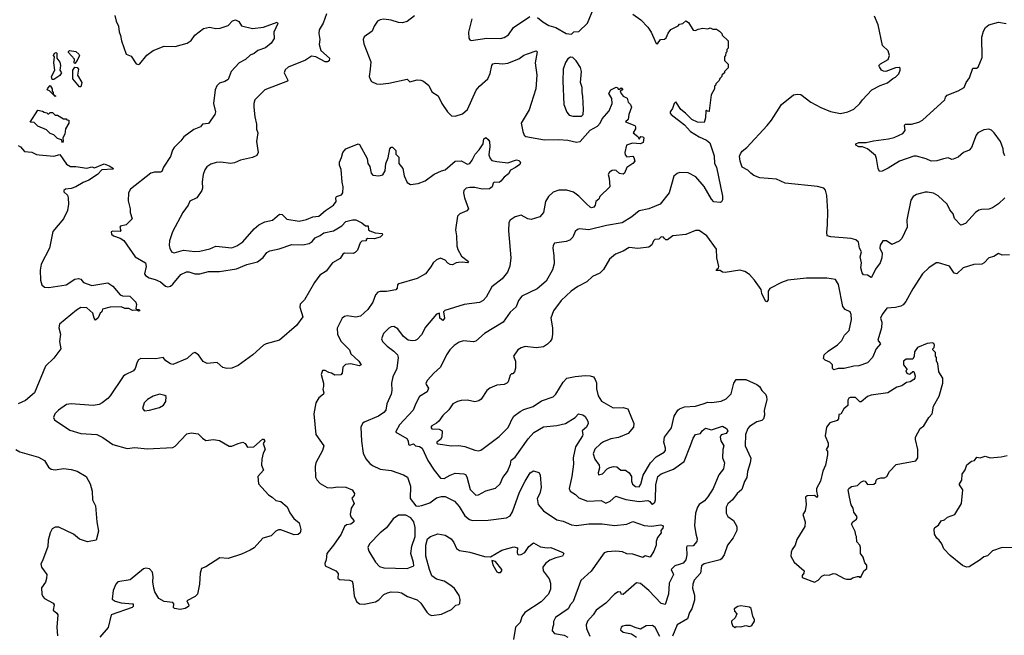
# Model space of a CAD drawing. Extents: x 1933546 to 2138868, y 524910 to 667279.
# Tile 431 of 466: x 2091367 to 2099391, y 603009 to 608027. Entities that reach past the tile are written whole.
import ezdxf

# ---------------------------------------------------------------- set-up
doc = ezdxf.new("R2010")
doc.units = 0

msp = doc.modelspace()

# ---------------------------------------------------------------- linework, layer by layer
at = {"layer": '0CON10XD'}
for points in [[(2095585.8, 608045.8), (2095629.3, 608009.3), (2095678.8, 607978.8), (2095735, 607964), (2095820, 607915), (2095865, 607910), (2095883, 607927), (2095925, 607930), (2095995, 608000), (2096047, 608123)], [(2092141.7, 608061.7), (2092153.8, 608015), (2092172, 607975), (2092177, 607927), (2092189.3, 607899.3), (2092196, 607855), (2092235, 607747.5), (2092275, 607728.8), (2092315, 607667.5), (2092335, 607662.5), (2092345, 607667.5), (2092403, 607737), (2092455, 607776.7), (2092545, 607810.8), (2092635, 607809.2), (2092732.8, 607837.2), (2092763.1, 607856.9), (2092795, 607900), (2092865, 607954.2), (2092914.4, 607965.6), (2092965, 607954.2), (2093001.2, 607958.8), (2093065, 607981.2), (2093101.7, 608018.3), (2093125, 608026), (2093151.7, 608011.7), (2093175, 607976.7), (2093265, 607956.7), (2093355, 607966.7), (2093465, 608007.5), (2093470, 607995), (2093438.8, 607925), (2093441.4, 607875), (2093415.8, 607835), (2093371.1, 607798.9), (2093308.8, 607775), (2093277.8, 607752.2), (2093245, 607738.6), (2093206.3, 607703.7), (2093155, 607674.4), (2093089.4, 607605), (2093065, 607540), (2093037.3, 607522.7), (2092995, 607510.8), (2092972.1, 607487.9), (2092960, 607455), (2092947.5, 607345), (2092961.2, 607275), (2092956.7, 607255), (2092905, 607180), (2092857.5, 607175), (2092840, 607155), (2092785, 607133.1), (2092705, 607072.5), (2092680.9, 607039.1), (2092625.7, 606985), (2092611.9, 606965), (2092597, 606913), (2092537.5, 606825), (2092525, 606790), (2092515, 606784.2), (2092465, 606785.8), (2092435, 606776), (2092269.2, 606645), (2092252.9, 606615), (2092251.4, 606551.4), (2092266.2, 606485), (2092266.2, 606455), (2092283.8, 606405), (2092233.3, 606355), (2092187, 606343), (2092183.3, 606335), (2092190, 606305), (2092185, 606300), (2092125, 606302.5), (2092113, 606297), (2092115, 606280), (2092130, 606265), (2092185, 606247.5), (2092215, 606227.5), (2092308, 606095), (2092391.9, 606045), (2092398.5, 606015), (2092382.5, 605955), (2092391.3, 605941.3), (2092422.9, 605922.9), (2092470.3, 605909.7), (2092515, 605891.4), (2092555, 605855.8), (2092575, 605849.2), (2092595, 605855.8), (2092615, 605872.5), (2092680.5, 605949.5), (2092725, 605971.9), (2092745, 605972.2), (2092795, 605956.5), (2092835, 605956.5), (2092905, 605974.5), (2092995, 605975.5), (2093135, 605996.4), (2093218.6, 606031.4), (2093305, 606053.5), (2093351.4, 606088.6), (2093381.3, 606128.7), (2093406.2, 606143.8), (2093481.3, 606158.7), (2093585, 606194.5), (2093675, 606193.5), (2093725, 606204.4), (2093749.4, 606220.6), (2093775, 606248.6), (2093815, 606267.5), (2093845, 606290.6), (2093923.2, 606306.8), (2093991.7, 606348.3), (2094025, 606382), (2094080, 606395), (2094105.8, 606395.8), (2094155, 606372.5), (2094185, 606347.5), (2094207, 606347), (2094210, 606315), (2094220, 606305), (2094265, 606290), (2094320, 606285), (2094323.3, 606275), (2094316.2, 606265), (2094304.3, 606255.7), (2094255, 606242), (2094205, 606242.5), (2094190, 606235), (2094190, 606225), (2094155, 606221.2), (2094141.9, 606208.1), (2094120.7, 606149.3), (2094100.7, 606129.3), (2094085, 606121.2), (2094014.4, 606125.6), (2094000, 606115), (2093979.3, 606080.7), (2093915, 606046.2), (2093865, 605978.8), (2093812.5, 605945), (2093768.8, 605885), (2093686.7, 605745), (2093652.3, 605707.7), (2093650.8, 605685), (2093673.8, 605605), (2093623.8, 605535), (2093485, 605416.2), (2093375, 605386), (2093353.3, 605375), (2093266.2, 605295), (2093147.5, 605207.5), (2093095, 605186.2), (2093055, 605184), (2093021.7, 605191.7), (2092975, 605234), (2092894.2, 605224.2), (2092862.2, 605242.2), (2092825, 605296), (2092795, 605315.8), (2092775, 605306.2), (2092731.2, 605265), (2092615, 605217.8), (2092595, 605221.8), (2092556.4, 605246.4), (2092535, 605273.3), (2092475, 605261.9), (2092355, 605266.2), (2092335.8, 605254.2), (2092323, 605237), (2092307.5, 605185), (2092295, 605166.2), (2092226.7, 605133.3), (2092211.3, 605118.7), (2092105, 604962), (2092085, 604938.8), (2092040, 604905), (2092015, 604891.2), (2091965, 604882), (2091785, 604896), (2091749.5, 604890.5), (2091683.8, 604845), (2091652, 604815), (2091642, 604785), (2091651.2, 604765), (2091775, 604681.4), (2091865, 604653.1), (2091995, 604647.5), (2092045, 604622.5), (2092125, 604564.2), (2092242.7, 604532.7), (2092305, 604539.2), (2092405, 604528.6), (2092615, 604541.4), (2092635, 604552), (2092729.7, 604650.3), (2092765, 604659.2), (2092821.2, 604651.2), (2092856.7, 604615), (2092885, 604597.5), (2092945, 604605.7), (2092995, 604596), (2093075, 604551.2), (2093095, 604552), (2093145.9, 604574.1), (2093185, 604583.3), (2093205, 604572.5), (2093222.9, 604542.9), (2093275, 604544.4), (2093345, 604607.5), (2093355, 604607.5), (2093363.3, 604595), (2093351.7, 604571.7), (2093366, 604525), (2093350.8, 604495), (2093339.6, 604445), (2093336.9, 604395), (2093352.5, 604355), (2093306.7, 604303.3), (2093313.1, 604245), (2093395, 604154), (2093425, 604136), (2093455, 604107.5), (2093495, 604100.8), (2093545.9, 604055.9), (2093567.6, 604007.6), (2093601.5, 603961.5), (2093644, 603925), (2093657, 603873), (2093653.3, 603845), (2093635, 603830), (2093605, 603829.2), (2093495, 603869.4), (2093475, 603870), (2093455, 603859.2), (2093415, 603821.1), (2093348.3, 603801.7), (2093277.5, 603722.5), (2093245.7, 603704.3), (2093175, 603670), (2093065, 603636.7), (2092998.3, 603641.7), (2092885, 603566.2), (2092847.5, 603555), (2092836.7, 603516.7), (2092831.2, 603425), (2092816.7, 603345), (2092797.5, 603325), (2092730, 603290), (2092746.2, 603255), (2092743.3, 603245), (2092715, 603228), (2092675, 603218.8), (2092627, 603227), (2092620, 603235), (2092623.5, 603265), (2092615, 603276.2), (2092544.7, 603284.7), (2092500.2, 603310.2), (2092469.2, 603365), (2092460.6, 603395), (2092450.8, 603445), (2092455.8, 603485), (2092450, 603525), (2092425, 603552), (2092395, 603556), (2092375, 603550), (2092267.3, 603462.7), (2092165.8, 603444.2), (2092150, 603425), (2092128.6, 603375), (2092121.2, 603305), (2092145, 603287.1), (2092195, 603273.1), (2092287.3, 603267.3), (2092292.5, 603265), (2092292.5, 603245), (2092283.3, 603235), (2092112.5, 603175), (2092086.4, 603073.6), (2092020, 602995)], [(2093868, 608075), (2093839.7, 608000.2), (2093808, 607945), (2093804.3, 607914.3), (2093814, 607865), (2093806.2, 607825), (2093822.1, 607775), (2093890.4, 607715), (2093888.2, 607691.8), (2093875, 607683.4), (2093855, 607683.8), (2093779.2, 607725), (2093745, 607730), (2093695, 607698), (2093555, 607640), (2093530.2, 607619.8), (2093522.5, 607595), (2093551.2, 607535), (2093550, 607525), (2093365, 607456), (2093284.3, 607375), (2093274.4, 607345), (2093274.4, 607315), (2093282.9, 607235), (2093297.5, 607175), (2093298, 607135), (2093308.1, 607105), (2093296.2, 607033.8), (2093310.5, 606945), (2093298.7, 606921.4), (2093263.6, 606903.6), (2093167.4, 606882.6), (2093118.3, 606861.7), (2093085, 606855.7), (2093005, 606867.1), (2092967.3, 606862.7), (2092925, 606849.2), (2092892.4, 606827.6), (2092875, 606803.3), (2092860.8, 606765), (2092853.1, 606705), (2092856, 606655), (2092850, 606635), (2092811.2, 606575), (2092752.5, 606547.5), (2092738.8, 606515), (2092696.2, 606455), (2092613.2, 606296.8), (2092587.5, 606225), (2092584.1, 606185.9), (2092590, 606165), (2092605, 606136.2), (2092625, 606128), (2092702.4, 606147.6), (2092795, 606137.7), (2092835, 606141.5), (2092915, 606160.8), (2092965, 606182.5), (2093095, 606168.9), (2093136.1, 606183.9), (2093185, 606217.5), (2093277, 606323), (2093316.2, 606355), (2093365, 606379.2), (2093427, 606393), (2093485, 606441.2), (2093505, 606438.8), (2093545, 606401.9), (2093645, 606384.5), (2093705, 606399.1), (2093755, 606419.4), (2093804.5, 606425.5), (2093858.1, 606471.9), (2093925.3, 606514.7), (2093947.1, 606545), (2093944.4, 606575), (2093949.2, 606585), (2093990.7, 606599.3), (2094000, 606615), (2094003.3, 606665), (2093994.1, 606704.1), (2093988, 606805), (2093971.9, 606841.9), (2093971.9, 606865), (2093990.6, 606905), (2094000, 606945), (2094025, 606975.7), (2094125, 607016), (2094135, 607010), (2094198.8, 606895), (2094203.8, 606855), (2094220.5, 606830.5), (2094232, 606775), (2094245, 606760), (2094295, 606753.8), (2094325, 606763.8), (2094345.6, 606795), (2094352, 606855), (2094369.1, 606900.9), (2094383.8, 606975), (2094395, 606987.5), (2094405, 606987.5), (2094431.2, 606961.2), (2094431.7, 606931.7), (2094457.5, 606907.5), (2094458, 606855), (2094488.6, 606815), (2094501.4, 606755), (2094525, 606701.2), (2094552.7, 606682.7), (2094615, 606692.1), (2094672, 606715), (2094745, 606767.9), (2094805, 606796.2), (2094835, 606803.8), (2094915, 606873.8), (2094965, 606877.1), (2095015, 606848.9), (2095035, 606854.4), (2095055, 606881.4), (2095078.5, 606931.5), (2095112.2, 606967.8), (2095144.2, 607015), (2095149.2, 607055), (2095165, 607068), (2095185, 607052), (2095194.3, 607035), (2095197.1, 606995), (2095190, 606925), (2095200, 606895), (2095215, 606880), (2095255, 606871.2), (2095345, 606861.9), (2095415, 606885.6), (2095435, 606878.8), (2095447.5, 606865), (2095443, 606847), (2095408.6, 606821.4), (2095367.9, 606802.1), (2095349.5, 606770.5), (2095315.8, 606744.2), (2095289.3, 606710.7), (2095275, 606700.8), (2095235, 606704.2), (2095225.8, 606695), (2095216.1, 606663.9), (2095195, 606647.5), (2095135, 606645.5), (2095075, 606658.5), (2095035, 606660), (2095006.6, 606653.4), (2094986, 606635), (2094984, 606615), (2094992.5, 606575), (2095023.3, 606485), (2095010, 606470), (2094954.5, 606445.5), (2094934.5, 606425.5), (2094919.6, 606315), (2094927.9, 606265), (2094930, 606185), (2094938.1, 606155), (2094968.7, 606098.7), (2095024, 606055), (2095015, 606044.5), (2094975, 606050.8), (2094941.7, 606048.3), (2094924.2, 606045.8), (2094895, 606030), (2094875, 606031.2), (2094855, 606043.3), (2094835, 606068), (2094795, 606083.8), (2094765, 606068.8), (2094735.8, 606044.2), (2094717, 606013), (2094675, 605956.7), (2094605, 605918), (2094457.5, 605875), (2094446.7, 605865), (2094442.3, 605837.7), (2094432.5, 605825), (2094355, 605811.9), (2094305, 605812.9), (2094284.5, 605805.5), (2094265.8, 605784.2), (2094243.8, 605725), (2094204.2, 605665), (2094145, 605610), (2094105, 605603.1), (2094035, 605612.9), (2094015, 605608.6), (2093996, 605595), (2093955, 605512.5), (2093955.7, 605465), (2093985, 605408), (2094054, 605335), (2094065, 605303.8), (2094130.8, 605245), (2094150, 605215), (2094133.3, 605206.7), (2094065, 605222), (2094022.3, 605217.7), (2094000.8, 605195), (2093994, 605146), (2093985, 605132), (2093935, 605128.8), (2093907.3, 605147.3), (2093885, 605151.2), (2093855, 605166.7), (2093835, 605167.5), (2093823.8, 605135), (2093842, 605065), (2093841.4, 605038.6)], [(2094585, 608058.1), (2094525, 608011.5), (2094485, 608002.3), (2094455, 608003.1), (2094395, 608023.5), (2094335, 608031.9), (2094305, 608027.1), (2094282, 608015), (2094254.5, 607975), (2094238, 607935), (2094175, 607886.7), (2094166.2, 607865), (2094171.2, 607831.2), (2094227.5, 607685), (2094222, 607625), (2094216, 607565), (2094222.7, 607542.7), (2094235, 607523.3), (2094275, 607504), (2094305, 607502), (2094375, 607510.8), (2094523.3, 607543.3), (2094545, 607520), (2094605, 607537.5), (2094635, 607535.7), (2094656.5, 607526.5), (2094700.5, 607490.5), (2094725, 607438), (2094777.3, 607407.3), (2094806.2, 607345), (2094853.3, 607275), (2094885, 607243.3), (2094915, 607240), (2094975, 607260), (2095015.6, 607294.4), (2095087.6, 607452.4), (2095114.1, 607485.9), (2095181.8, 607545), (2095202.3, 607587.7), (2095215, 607653.3), (2095223.8, 607666.2), (2095245, 607673.3), (2095305, 607666.4), (2095345, 607673.6), (2095435, 607708.7), (2095475, 607738.2), (2095505, 607748.5), (2095575, 607772.5), (2095584, 607765), (2095568.5, 607675), (2095582.7, 607575), (2095572.1, 607465), (2095536.3, 607343.6), (2095517.9, 607292.1), (2095453.8, 607185), (2095466.6, 607116.6), (2095478.8, 607085), (2095492.5, 607075), (2095645, 607048.5), (2095761.7, 607051.7), (2095835, 607044.4), (2095905, 607028.9), (2095935, 607035.6), (2096015, 607126.4), (2096075, 607160), (2096096.9, 607185), (2096115, 607220), (2096172.2, 607285), (2096196, 607345), (2096193.8, 607385), (2096168.8, 607425), (2096185, 607456)], [(2096365, 608073.3), (2096428, 608025), (2096486.9, 607966.9), (2096514.5, 607924.5), (2096533.8, 607876.2), (2096555, 607832.5), (2096565, 607830), (2096590, 607865), (2096621.7, 607868.3), (2096635, 607880), (2096651.7, 607918.3), (2096673.6, 607946.4), (2096733.6, 607976.4), (2096745, 607990), (2096770, 607995), (2096795, 608016.7), (2096816.2, 608005), (2096855, 607942.5), (2096875, 607940), (2096895, 607950), (2096935, 607957.5), (2096975, 607952.5), (2096995, 607960), (2097015, 607950), (2097045, 607950), (2097070, 607935), (2097090, 607915), (2097091.7, 607901.7), (2097140, 607855), (2097140, 607795), (2097130, 607785), (2097130, 607765), (2097121.7, 607758.3), (2097120, 607735), (2097110, 607725), (2097110, 607695), (2097140, 607665), (2097140, 607635), (2097110, 607605), (2097110, 607595), (2097090, 607575), (2097090, 607565), (2097071.7, 607548.3), (2097068.3, 607531.7), (2097040, 607505), (2097038.3, 607491.7), (2097030, 607485), (2097030, 607465), (2097003.3, 607415), (2096986.7, 607285), (2096985, 607280), (2096971.7, 607281.7), (2096965, 607290), (2096960, 607285), (2096957, 607227), (2096945, 607190), (2096891.7, 607191.7), (2096843.9, 607213.9), (2096793.8, 607265), (2096753.8, 607295), (2096715, 607357.5), (2096700, 607345), (2096687.9, 607302.1), (2096669.2, 607275), (2096667.5, 607265), (2096675, 607254), (2096785, 607170), (2096833.3, 607115), (2096905, 607072.5), (2096965, 607046), (2096992.7, 607022.7), (2097026.9, 606916.9), (2097030.5, 606855), (2097046.2, 606825), (2097095, 606590), (2097095, 606560), (2097086.4, 606543.6), (2097075, 606537.5), (2097025, 606543.3), (2097005, 606564), (2096946.5, 606666.5), (2096876.1, 606746.1), (2096815, 606778.6), (2096745, 606782), (2096725, 606774), (2096698.8, 606751.2), (2096660, 606615), (2096586.7, 606525), (2096495, 606485.8), (2096415, 606468.9), (2096355, 606421.1), (2096277.6, 606372.4), (2096148.5, 606348.5), (2096005, 606315.3), (2095928.5, 606321.5), (2095912.1, 606317.9), (2095895, 606300), (2095875.4, 606255), (2095851, 606229), (2095821.8, 606218.2), (2095726.2, 606205), (2095714.5, 606185.5), (2095711.1, 606165), (2095721.2, 606105), (2095723, 606037), (2095709.2, 605989.2), (2095658.5, 605895), (2095585, 605832.9), (2095458.6, 605775), (2095431.9, 605738.1), (2095413.3, 605686.7), (2095365, 605642.5), (2095306.9, 605563.1), (2095155, 605470), (2095085, 605406.7), (2095065, 605402), (2094985, 605409.2), (2094949.3, 605399.3), (2094908.7, 605371.3), (2094871.4, 605335), (2094844.4, 605295), (2094796.3, 605193.7), (2094741.2, 605145), (2094690.9, 605089.1), (2094678, 605065), (2094678.8, 605055), (2094699.2, 605025), (2094688.6, 604995), (2094625.7, 604955), (2094595, 604898.8), (2094574.4, 604845), (2094461.1, 604725), (2094432, 604672), (2094433.3, 604665), (2094522.7, 604612.7), (2094533.8, 604595), (2094535, 604564.2), (2094545, 604558), (2094575, 604568.8), (2094593.8, 604553.8), (2094625, 604547.7), (2094645.7, 604535.7), (2094693.5, 604435), (2094743.5, 604355), (2094795, 604289.2), (2094825, 604286.7), (2094874.3, 604315.7), (2094915, 604331.1), (2094985.5, 604325.5), (2094999.1, 604319.1), (2095010.7, 604300.7), (2095037, 604197), (2095085, 604150.6), (2095105, 604153.1), (2095165, 604188.2), (2095245, 604208.1), (2095281.5, 604245), (2095303.8, 604296.2), (2095342.5, 604345), (2095366.7, 604405), (2095371.9, 604438.1), (2095405, 604462.2), (2095509.9, 604610.1), (2095558.3, 604661.7), (2095635, 604710), (2095745, 604720), (2095814, 604736), (2095894.4, 604785.6), (2095920, 604815), (2095955, 604806), (2095975, 604793.3), (2095995.9, 604755.9), (2095998.8, 604735), (2095985.8, 604705), (2095950, 604675), (2095957.5, 604647.5), (2095954.4, 604635), (2095895.2, 604544.8), (2095878.1, 604455), (2095878.9, 604405), (2095865.6, 604305), (2095844.2, 604205), (2095854.2, 604185), (2095897, 604157), (2095925, 604128.6), (2095995, 604101.9), (2096105, 604109.4), (2096145, 604086.5), (2096178.3, 604101.7), (2096225, 604142.9), (2096305.8, 604115.8), (2096415, 604099.7), (2096485, 604108.8), (2096501.2, 604101.2), (2096515, 604080), (2096525, 604078), (2096542.5, 604095), (2096547.8, 604115), (2096550.4, 604235), (2096567.4, 604302.6), (2096595, 604325.6), (2096695.5, 604364.5), (2096782.9, 604425), (2096833.7, 604556.3)], [(2095052.7, 608035), (2095024.4, 607925), (2095026.7, 607876.7), (2095035, 607862.5), (2095047, 607857), (2095175, 607875.6), (2095285, 607874.4), (2095315, 607882), (2095350, 607905), (2095391.2, 607965), (2095525, 608054)], [(2099394.6, 606575.4), (2099345, 606527.5), (2099295, 606494.4), (2099265, 606482.9), (2099205, 606480.6), (2099185, 606474.4), (2099155.4, 606454.6), (2099075, 606365.7), (2099036.4, 606353.6), (2098985, 606407.5), (2098974, 606445), (2098947.9, 606477.9), (2098926.7, 606525), (2098851.7, 606591.7), (2098815, 606612), (2098765, 606621.2), (2098745, 606621.2), (2098675, 606602.9), (2098648, 606585), (2098630.8, 606555), (2098595.8, 606395), (2098598.6, 606335), (2098555, 606243.8), (2098535, 606222.5), (2098475, 606193.8), (2098430, 606225), (2098400, 606225), (2098380.3, 606189.7), (2098375.6, 606165), (2098395.4, 606125.4), (2098393.8, 606086.2), (2098379.4, 606045), (2098340.5, 605995), (2098315, 605936.7), (2098305, 605926.7), (2098275, 605946.2), (2098245, 605948.8), (2098232.7, 605962.7), (2098220.8, 606005), (2098227.8, 606045), (2098216.8, 606093.2), (2098228.5, 606135), (2098212, 606165), (2098203.3, 606215), (2098181.7, 606231.7), (2098142.7, 606242.7), (2097977.4, 606257.4), (2097948.6, 606265), (2097944.5, 606294.5), (2097951.5, 606355), (2097952.7, 606465), (2097944.2, 606594.2), (2097935, 606637.5), (2097920, 606655), (2097867.9, 606667.9), (2097604.2, 606694.2), (2097535, 606728.6), (2097398.8, 606738.8), (2097348.6, 606758.6), (2097325, 606776), (2097300.3, 606800.3), (2097254.4, 606825), (2097237.8, 606875), (2097234.4, 606915), (2097240, 606935), (2097254.3, 606955.7), (2097293.8, 606985), (2097458.8, 607165), (2097493, 607207), (2097575, 607336), (2097674.5, 607415.5), (2097705, 607420.8), (2097733.3, 607416.7), (2097815, 607356.2), (2097895, 607311.2), (2097975, 607280), (2098055, 607263.3), (2098115, 607277.5), (2098165, 607297.5), (2098215, 607343.3), (2098236.7, 607375), (2098312.5, 607455), (2098378.3, 607491.7), (2098438.3, 607511.7), (2098483.3, 607546.7), (2098505, 607557.5), (2098532.5, 607585), (2098542.5, 607615), (2098541.7, 607631.7), (2098535, 607636.7), (2098505, 607636), (2098425, 607606.2), (2098406.4, 607606.4), (2098390, 607615), (2098373, 607643), (2098367.5, 607655), (2098381.2, 607668.8), (2098445, 607702.5), (2098456.7, 607735), (2098443.6, 607773.6), (2098398.3, 607818.3), (2098364.1, 607984.1), (2098333.8, 608055)], [(2098895, 606894.2), (2098842.4, 606877.6), (2098795, 606873.6), (2098755, 606894.3), (2098675, 606916.2), (2098655, 606916.2), (2098536.2, 606875), (2098445, 606816), (2098395, 606792.5), (2098375, 606790), (2098363.9, 606813.9), (2098350.8, 606895), (2098340.5, 606920.5), (2098277.5, 606975), (2098235, 606990), (2098205, 606992), (2098182.5, 607005), (2098182.5, 607015), (2098205, 607025.5), (2098265, 607025.5), (2098325, 607039.7), (2098447.5, 607055), (2098493, 607067), (2098565, 607099.2), (2098584.2, 607125), (2098579.2, 607165), (2098583.8, 607175), (2098635.9, 607175.9), (2098695, 607191.9), (2098725, 607207.1), (2098905.4, 607374.6), (2098912, 607395), (2098925, 607413.3), (2099015, 607447.5), (2099063.8, 607475), (2099080, 607515), (2099106.7, 607553.3), (2099135, 607633.3), (2099165, 607631.2), (2099179.2, 607640.8), (2099212.1, 607717.9), (2099209.1, 607885), (2099221.1, 607935), (2099239.2, 607965), (2099265, 607984.2), (2099345, 608008), (2099405.7, 607995.7)], [(2091645, 607540), (2091630, 607540), (2091626.7, 607565), (2091654.1, 607615.9), (2091644.1, 607675.9), (2091650, 607725), (2091642.5, 607735), (2091650, 607755), (2091665, 607760), (2091670, 607755), (2091670, 607715), (2091695, 607680), (2091700, 607655), (2091693, 607617), (2091706.7, 607595), (2091695, 607573.3), (2091645, 607540)], [(2091815, 607670), (2091810, 607675), (2091812.5, 607705), (2091765, 607760), (2091763.3, 607766.7), (2091773, 607777), (2091825, 607767.5), (2091850, 607745), (2091853.3, 607735), (2091836.2, 607695), (2091815, 607670)], [(2095875, 607241.2), (2095945, 607241.4), (2095958.6, 607255), (2095962.2, 607295), (2095956.7, 607405), (2095950, 607435), (2095952.2, 607475), (2095937.8, 607515), (2095945.9, 607605.9), (2095937.7, 607637.7), (2095903, 607693), (2095875, 607720), (2095855, 607722.5), (2095835, 607707.5), (2095815, 607677.5), (2095796.2, 607625), (2095792.5, 607525), (2095802, 607335), (2095825, 607272.5), (2095845, 607250), (2095875, 607241.2)], [(2091865, 607480), (2091855, 607480), (2091800, 607545), (2091800, 607615), (2091815, 607640), (2091835, 607637.5), (2091845.8, 607625), (2091837.5, 607575), (2091872.5, 607515), (2091865, 607480)], [(2091655, 607400), (2091608.3, 607448.3), (2091590, 607455), (2091595, 607470), (2091615, 607490), (2091630, 607465), (2091630, 607445), (2091640, 607435), (2091640, 607420), (2091660, 607405), (2091655, 607400)], [(2096185, 607456), (2096227, 607477), (2096240, 607475), (2096245, 607460), (2096255, 607460), (2096268.3, 607471.7), (2096282.5, 607465), (2096275, 607452.5), (2096260, 607445), (2096268.8, 607425), (2096285, 607403.8), (2096318.8, 607388.8), (2096326.7, 607355), (2096345, 607336.7), (2096352.5, 607315), (2096330, 607255), (2096325, 607212.5), (2096303.8, 607195), (2096380, 607165), (2096386.2, 607155), (2096385, 607137.5), (2096366.2, 607105), (2096403.3, 607075), (2096415, 607052.5), (2096430, 607075), (2096445, 607072.5), (2096452.5, 607065), (2096447.5, 607025), (2096425, 607014.3), (2096360.3, 607019.7), (2096312.5, 607005), (2096299.2, 606945), (2096302.5, 606925), (2096315, 606910.8), (2096363.8, 606913.8), (2096373.3, 606905), (2096378.8, 606875), (2096365, 606853.8), (2096315, 606821.2), (2096295, 606776.2), (2096285, 606767.1), (2096255, 606772.5), (2096227, 606797), (2096215, 606800), (2096195, 606798.4), (2096172.5, 606785), (2096163.1, 606765), (2096172, 606735), (2096177.5, 606665), (2096095, 606586), (2096085.7, 606564.3), (2096061.4, 606545), (2096055.8, 606514.2), (2096045, 606498.8), (2096025.6, 606494.4), (2096015, 606498.6), (2095987.4, 606527.4), (2095925, 606588.9), (2095880.2, 606620.2), (2095825, 606638.9), (2095761.3, 606638.7), (2095715, 606621.4), (2095675.6, 606585), (2095652.1, 606545), (2095634.7, 606455), (2095605, 606421.6), (2095535, 606398.8), (2095508, 606405), (2095455, 606434.3), (2095405, 606420), (2095365, 606392), (2095353.6, 606375), (2095350.4, 606305), (2095369.4, 606085), (2095361.4, 606018.6), (2095341.9, 605968.1), (2095299.4, 605915), (2095215, 605848.8), (2095168.8, 605765), (2095145, 605738.8), (2095115, 605722), (2094990, 605705), (2094832.2, 605657.8), (2094820, 605645), (2094828.8, 605595), (2094815, 605576), (2094791.4, 605595), (2094787.5, 605635), (2094765, 605626.2), (2094675, 605520), (2094641.3, 605458.7), (2094605, 605420), (2094588.8, 605411.2), (2094565, 605408.8), (2094532.5, 605415), (2094495, 605443.8), (2094447.2, 605507.2), (2094415.6, 605525.6), (2094395, 605522.9), (2094375, 605511.9), (2094331.1, 605468.9), (2094315.9, 605425.9), (2094323.4, 605403.4), (2094362.5, 605365), (2094415.5, 605325.5), (2094445.5, 605295.5), (2094451.9, 605275), (2094439.6, 605185), (2094408.5, 605115), (2094395.7, 605065.7), (2094400.6, 605005), (2094394.3, 604975), (2094359.4, 604895), (2094350, 604845), (2094335, 604826.2), (2094291.2, 604795), (2094175, 604748), (2094161.2, 604735), (2094147.5, 604705), (2094153.2, 604593.2), (2094165.8, 604495), (2094187.9, 604447.9), (2094220, 604410), (2094242.6, 604392.6), (2094304.5, 604364.5), (2094395, 604353.8), (2094495, 604318.1), (2094527.2, 604297.2), (2094553.1, 604225), (2094549.4, 604125), (2094594.3, 604064.3), (2094615, 604061.5), (2094645, 604067.3), (2094709.8, 604090.2), (2094765, 604130.4), (2094805, 604140.4), (2094835, 604140), (2094911.5, 604101.5), (2094948.3, 604058.3), (2094995, 603984.4), (2095032.5, 603952.5), (2095056.4, 603946.4), (2095185, 603946.7), (2095335, 603967.8), (2095365, 603984.3), (2095381.8, 604015), (2095440, 604175), (2095485.6, 604265), (2095528, 604335), (2095555, 604348.8), (2095597, 604337), (2095608.3, 604318.3), (2095615.6, 604215), (2095605.6, 604165), (2095583.6, 604125), (2095592.2, 604075), (2095635, 604023.3), (2095745, 603950), (2095795, 603940), (2095865, 603911.1), (2095905, 603905.6), (2096005, 603917.3), (2096115, 603917.8), (2096215, 603903.5), (2096314.6, 603915.4), (2096365, 603936.2), (2096455, 603903.3), (2096515, 603899.2), (2096591.2, 603911.2), (2096605.7, 603905.7), (2096611.2, 603895), (2096608.3, 603881.7), (2096593.3, 603865), (2096593.8, 603845), (2096564, 603806), (2096553.5, 603775), (2096553.8, 603745), (2096534, 603695), (2096505, 603647.5), (2096464, 603656), (2096445, 603643.3), (2096365, 603671.8), (2096315, 603673.7), (2096279.1, 603689.1), (2096225, 603696.2), (2096155, 603690.4), (2096129.5, 603680.5), (2096025, 603533.1), (2095939.2, 603455), (2095877.5, 603285), (2095855, 603260), (2095836.1, 603223.9), (2095732.2, 603155), (2095717.6, 603122.4), (2095716.9, 603095), (2095708.5, 603071.5), (2095707.5, 603045), (2095724.3, 603024.3), (2095805, 603010.8), (2095835, 602994.4)], [(2091715, 607022.5), (2091708.3, 607048.3), (2091675, 607060), (2091645, 607090), (2091615, 607100), (2091585, 607130), (2091515, 607160), (2091485, 607190), (2091451.7, 607191.7), (2091515, 607290), (2091552.5, 607282.5), (2091565, 607272.5), (2091588.3, 607268.3), (2091595, 607260), (2091605, 607260), (2091615, 607270), (2091635, 607270), (2091655, 607250), (2091675, 607250), (2091725, 607220), (2091745, 607220), (2091751.7, 607211.7), (2091768.3, 607208.3), (2091767.5, 607185), (2091741.1, 607138.9), (2091733.8, 607095), (2091717.5, 607065), (2091720, 607035), (2091715, 607022.5)], [(2099395, 606917.5), (2099383.8, 606945), (2099383.3, 606975), (2099360, 607035), (2099310, 607105), (2099285.8, 607125.8), (2099265, 607134.2), (2099225, 607130), (2099175, 607104), (2099161.9, 607085), (2099125, 606986.2), (2099105.7, 606964.3), (2099060, 606945), (2099015, 606906.2), (2098975, 606891.2), (2098965, 606888.8), (2098935, 606900), (2098895, 606894.2)], [(2091355, 607001.2), (2091372.3, 606992.3), (2091405, 606953.3), (2091465, 606947.2), (2091505, 606927.5), (2091525.5, 606925.5), (2091643.6, 606913.6), (2091695, 606928), (2091748.9, 606848.9), (2091779.7, 606829.7), (2091825, 606831.1), (2091915, 606818.1), (2091955, 606827.5), (2091975, 606820), (2092055, 606851.2), (2092097, 606837), (2092130, 606815), (2092125, 606810), (2092036.7, 606803.3), (2092001.2, 606765), (2091931.2, 606718.8), (2091885, 606700), (2091825, 606664), (2091785, 606650), (2091740, 606645), (2091727.5, 606635), (2091727.5, 606625), (2091755, 606597.5), (2091762, 606575), (2091765.7, 606525), (2091757, 606473), (2091724.2, 606405), (2091637.9, 606302.1), (2091609.1, 606165), (2091541.8, 606035), (2091534.5, 605985), (2091535.6, 605905), (2091546.6, 605866.6), (2091567.9, 605847.9), (2091605, 605843.1), (2091744.6, 605865.4), (2091815, 605911.2), (2091845, 605918.8), (2091865, 605912.5), (2091886.4, 605886.4), (2091955, 605862), (2092085, 605881.4), (2092125, 605855.8), (2092185, 605783.8), (2092205, 605776), (2092265, 605772.5), (2092312.5, 605725), (2092318.6, 605705), (2092313.3, 605673.3), (2092317.5, 605667.5), (2092340, 605665), (2092347, 605653), (2092335, 605652.5), (2092325, 605660), (2092285, 605656), (2092255, 605672.5), (2092223.2, 605673.2), (2092195, 605685.7), (2092105, 605683.5), (2092042.3, 605667.7), (2092036.7, 605645), (2092023.3, 605635), (2092005, 605597.5), (2091985, 605577.5), (2091973.8, 605595), (2091963.8, 605635), (2091915, 605678.2), (2091865, 605682.3), (2091829.3, 605660.7)], [(2099435, 606110), (2099375, 606107.5), (2099345, 606122.5), (2099305, 606096.7), (2099265, 606086.7), (2099226.2, 606045), (2099207.5, 606035), (2099143, 606033), (2099055, 606004.2), (2099005, 605956), (2098982.2, 605962.2), (2098945, 606018.8), (2098855, 606045.8), (2098835, 606046.2), (2098775.9, 606004.1), (2098724.4, 605955.6), (2098645, 605833.8), (2098589.8, 605730.2), (2098566.5, 605703.5), (2098547.9, 605692.1), (2098505, 605681.5), (2098435, 605675.5), (2098394.6, 605625), (2098383.6, 605595), (2098392.5, 605562.5), (2098390.8, 605515), (2098360, 605415), (2098381.2, 605385), (2098347.5, 605345), (2098316.7, 605275), (2098275, 605231.2), (2098205, 605205.7), (2098165, 605204.2), (2098085, 605183.8), (2098037, 605183), (2098003, 605173), (2097990, 605185), (2097990, 605215), (2097970, 605235), (2097931.7, 605251.7), (2097916.7, 605265), (2097923.3, 605295), (2097955, 605326.7), (2098032, 605378), (2098067.9, 605412.1), (2098088.8, 605455), (2098126.7, 605493.3), (2098144.8, 605584.8), (2098143.9, 605625), (2098135.2, 605645.2), (2098095, 605665.3), (2098075, 605690), (2098041.2, 605868.8), (2098015, 605908.6), (2097945, 605919.2), (2097779.7, 605920.3), (2097626.3, 605903.7), (2097575, 605886.2), (2097480, 605835), (2097466.7, 605815), (2097466.2, 605745), (2097455, 605727.5), (2097445, 605732.5), (2097416, 605795), (2097408.6, 605828.6), (2097356, 605905), (2097315, 605950), (2097276.1, 605976.1), (2097235, 605985.8), (2097115, 605966.7), (2097095, 605970), (2097075, 605982.5), (2097044.1, 605984.1), (2097047.5, 605995), (2097062.5, 606005), (2097063.8, 606015), (2097047.1, 606085), (2097046.8, 606156.8), (2096966, 606265), (2096905, 606310), (2096875, 606308.8), (2096795, 606276.9), (2096690, 606265), (2096645, 606233.3), (2096633, 606233), (2096622.5, 606245)], [(2096622.5, 606245), (2096612.5, 606255), (2096595, 606258), (2096575, 606237.5), (2096542.5, 606235), (2096531.2, 606225), (2096517.9, 606192.1), (2096495, 606173.8), (2096405, 606162.5), (2096335, 606170), (2096285, 606139.5), (2096223.5, 606116.5), (2096172.5, 606075), (2096125, 605990), (2096095, 605961.4), (2096035, 605934), (2095988.9, 605891.1), (2095915, 605852.9), (2095861.4, 605815), (2095780.5, 605739.5), (2095717.8, 605655), (2095694.4, 605595), (2095708, 605515), (2095708.8, 605465), (2095702.5, 605425), (2095690, 605405), (2095668.8, 605381.2), (2095635, 605361.2), (2095575, 605352), (2095485, 605363.3), (2095455, 605353.3), (2095426.7, 605335), (2095390, 605285), (2095406.4, 605243.6), (2095406.4, 605186.4), (2095398.3, 605158.3), (2095385, 605140), (2095375, 605140), (2095365, 605130), (2095346.7, 605075), (2095336.7, 605065), (2095315, 605053.3), (2095255, 605049.2), (2095198.8, 605025), (2095175, 605003.8), (2095126.9, 604933.1), (2095109.7, 604920.3), (2095075, 604911.2), (2095015.5, 604925.5), (2094965, 604922.2), (2094934.5, 604915.5), (2094896.2, 604895), (2094865, 604846), (2094815, 604800), (2094782, 604755), (2094765, 604738), (2094725, 604716), (2094718.8, 604705), (2094725, 604692.9), (2094785, 604690), (2094809.1, 604675), (2094808.1, 604625), (2094795.6, 604605), (2094765.8, 604585), (2094766.2, 604575), (2094775, 604570), (2094885, 604553.1), (2094945, 604555.7), (2094995, 604548.6), (2095075, 604517.5), (2095105, 604514), (2095125, 604518), (2095145, 604530.8), (2095275, 604630.8), (2095345, 604700.8), (2095365.3, 604734.7), (2095372, 604758), (2095394, 604795), (2095445.8, 604834.2), (2095475, 604850.8), (2095551.2, 604875), (2095620.4, 604919.6), (2095715, 604953.3), (2095736.4, 604975), (2095795, 605073.1), (2095825, 605104.4), (2095895, 605119.8), (2095975, 605127.4), (2096015, 605123.9), (2096042, 605115), (2096057.1, 605095), (2096067.2, 605067.2), (2096068.1, 605018.1), (2096082.1, 604962.1), (2096107.8, 604917.8), (2096203.8, 604863.8), (2096285.6, 604865.6), (2096323.8, 604855), (2096372.5, 604735), (2096368.8, 604705), (2096325, 604653.3), (2096247, 604623), (2096185, 604611.4), (2096125, 604586.7), (2096100.2, 604569.8), (2096055, 604527.5), (2096041.7, 604488.3), (2096052.8, 604445), (2096090, 604395), (2096090.9, 604375), (2096080, 604335), (2096085, 604316.7), (2096115.4, 604324.6), (2096155, 604365.6), (2096175, 604377.1), (2096205, 604385.8), (2096233.9, 604383.9), (2096265, 604356.7), (2096305, 604354.4), (2096335, 604334.4), (2096353.8, 604305), (2096353.2, 604265), (2096362.2, 604242.2), (2096385, 604222.2), (2096415, 604219.2), (2096428.1, 604241.9), (2096448.9, 604315), (2096507, 604415), (2096555, 604463.5), (2096618.5, 604501.5), (2096629.4, 604515), (2096629.5, 604535), (2096615.3, 604585), (2096622.2, 604625), (2096680.2, 604699.8), (2096700, 604795), (2096730, 604845), (2096743.7, 604856.3), (2096785, 604870.9), (2096875, 604876.9), (2096938, 604895), (2096975, 604910.6), (2097007.5, 604907.5), (2097085, 604919.2), (2097125, 604937.3), (2097165, 604977.8), (2097186.2, 605063.8), (2097205.7, 605094.3), (2097285, 605095.6), (2097375, 605054.4), (2097396.9, 605036.9), (2097414.7, 605004.7), (2097445, 604975.8), (2097453.8, 604955), (2097455, 604930), (2097433.3, 604845), (2097436.2, 604803.8), (2097429.4, 604775), (2097415, 604760.6), (2097375, 604748.1), (2097315, 604711.2), (2097302, 604695), (2097283.1, 604645), (2097280.4, 604555), (2097324.6, 604454.6), (2097319.4, 604415), (2097298.2, 604345), (2097293.3, 604295), (2097275, 604264), (2097252.1, 604197.9), (2097212.9, 604165), (2097175.8, 604115), (2097137.6, 604082.4), (2097125.8, 604055), (2097124.3, 604004.3), (2097137.3, 603977.3), (2097184.1, 603944.1), (2097210.8, 603895), (2097210.8, 603865), (2097182, 603805), (2097134.4, 603745), (2097107.8, 603665), (2097086.6, 603633.4), (2097074.5, 603625.5), (2096945, 603591.2), (2096923.8, 603575), (2096916, 603515), (2096865, 603459.2), (2096851.8, 603425), (2096850.5, 603395), (2096866.8, 603336.8), (2096865.7, 603295), (2096844.5, 603225.6), (2096826, 603195), (2096808.8, 603145), (2096725.7, 603095), (2096688, 603002)], [(2091829.3, 605660.7), (2091690, 605545), (2091686.2, 605515), (2091698.6, 605465), (2091691.4, 605405), (2091703.3, 605345), (2091645, 605268.8), (2091576, 605204), (2091488, 604985), (2091415, 604924), (2091353.2, 604896.8)], [(2097845, 603443.3), (2097875, 603457.5), (2097905, 603492.5), (2097925, 603502.5), (2097965, 603500), (2097997, 603513), (2098015, 603510), (2098085, 603472.5), (2098105, 603467.5), (2098141.7, 603468.3), (2098155, 603477.5), (2098195, 603487.5), (2098207.5, 603487.5), (2098215, 603480), (2098225, 603490), (2098246.4, 603533.6), (2098270, 603555), (2098271.7, 603581.7), (2098255, 603600), (2098240, 603645), (2098220, 603675), (2098220, 603725), (2098213.6, 603743.6), (2098190.4, 603770.5), (2098187.5, 603815), (2098180, 603825), (2098176.7, 603855), (2098146.2, 603915), (2098156.7, 603935), (2098186.7, 603955), (2098193.3, 603975), (2098165, 604012.5), (2098158.8, 604045), (2098144.2, 604074.2), (2098128.8, 604135), (2098120, 604195), (2098123.3, 604205), (2098145, 604223.3), (2098195, 604231.2), (2098222.5, 604257.5), (2098245, 604268.8), (2098257.5, 604265), (2098277.7, 604237.7), (2098327.6, 604242.4), (2098343.3, 604255), (2098347.5, 604275), (2098357.5, 604285), (2098385, 604293.8), (2098415, 604294.2), (2098434, 604305), (2098455, 604343.3), (2098509.4, 604400.6), (2098669.6, 604430.4), (2098685.3, 604455), (2098686.5, 604525), (2098667.1, 604605), (2098668.8, 604625), (2098706.7, 604695), (2098735, 604717.5), (2098776.7, 604785), (2098802.5, 604815), (2098813, 604877), (2098861.7, 604958.3), (2098890, 605065), (2098890, 605105), (2098858.3, 605158.3), (2098850, 605225), (2098840, 605245), (2098840, 605275), (2098830, 605285), (2098830, 605315), (2098810, 605335), (2098810, 605345), (2098820, 605355), (2098822.5, 605375), (2098817, 605387), (2098805, 605392.5), (2098761.7, 605388.3), (2098685, 605356.2), (2098660, 605320), (2098656.2, 605285), (2098645, 605260), (2098590.7, 605259.3), (2098570, 605245), (2098570, 605215), (2098600, 605175), (2098590, 605165), (2098597.5, 605145), (2098615, 605137.5), (2098625, 605140), (2098645, 605160), (2098655, 605160), (2098663.8, 605125), (2098663.3, 605105), (2098655, 605093.8), (2098625, 605076.7), (2098595, 605070), (2098555, 605044.2), (2098515, 605031.2), (2098443.3, 604986.7), (2098305, 604966.5), (2098275, 604956.5), (2098225, 604912.5), (2098215, 604912.5), (2098177.3, 604947.3), (2098135, 604948.8), (2098125, 604942.5), (2098116.7, 604925), (2098117, 604883), (2098083.6, 604856.4), (2098058.3, 604811.7), (2098041.7, 604808.3), (2098040, 604775), (2098029.3, 604760.7), (2097968.8, 604741.2), (2097942.5, 604705), (2097932.5, 604635), (2097956.2, 604575), (2097955, 604550), (2097940, 604525), (2097949.3, 604509.3), (2097949.6, 604480.5), (2097933.3, 604395), (2097912.7, 604347.3), (2097893.3, 604265), (2097861.2, 604205), (2097860, 604185), (2097870, 604145), (2097865, 604132.5), (2097845, 604150), (2097785, 604146.2), (2097771.2, 604135), (2097776.7, 604075), (2097767.5, 604025), (2097750, 603995), (2097767.5, 603935), (2097766.7, 603895), (2097699.3, 603790.7), (2097686.7, 603745), (2097661.2, 603708.8), (2097653.6, 603686.4), (2097652.5, 603655), (2097677.5, 603605), (2097760, 603535), (2097757.5, 603515), (2097743, 603497), (2097745, 603480), (2097845, 603443.3)], [(2093841.4, 605038.6), (2093837.5, 605015), (2093846, 604985), (2093842, 604975), (2093804.6, 604945.4), (2093781.1, 604905), (2093763.3, 604815), (2093781.2, 604645), (2093846, 604555), (2093835.8, 604515), (2093780, 604415), (2093774, 604385), (2093778.8, 604298.8), (2093787.9, 604277.9), (2093815, 604245.8), (2093873.3, 604215), (2093910.8, 604210.8), (2093955, 604218.5), (2094025, 604216), (2094076.2, 604195), (2094094.5, 604165), (2094091.7, 604148.3), (2094072.5, 604127.5), (2094093.8, 604085), (2094068, 604045), (2094060.8, 603995), (2094065.8, 603975.8), (2094088.8, 603945), (2094088.8, 603935), (2094065, 603916), (2094031.2, 603908.8), (2094015, 603896.2), (2093985.5, 603835), (2093923.3, 603743.3), (2093870.5, 603675), (2093864.2, 603625), (2093853.8, 603595), (2093856.2, 603576.2), (2093943.3, 603535), (2093962.3, 603512.3), (2093960, 603475), (2093973.8, 603465), (2094055, 603459.5), (2094075, 603450), (2094081.7, 603431.7), (2094091.8, 603331.8), (2094111.9, 603285), (2094136.2, 603266.2), (2094175, 603262.1), (2094267.7, 603282.3), (2094292.7, 603297.3), (2094335, 603342.5), (2094365, 603356.9), (2094395, 603362.5), (2094455, 603360.6), (2094478.8, 603355), (2094526, 603326), (2094605, 603299.4), (2094635, 603271.4), (2094685, 603198), (2094705, 603179.2), (2094725, 603171.4), (2094805, 603180.8), (2094885, 603218.8), (2094920, 603255), (2094945, 603260), (2094952.5, 603267.5), (2094957.9, 603302.1), (2094948.9, 603335), (2094909.9, 603389.9), (2094881.5, 603415), (2094825, 603450.3), (2094765, 603467.9), (2094726.9, 603495), (2094705.8, 603545.8), (2094676, 603655), (2094676.9, 603745), (2094690.5, 603795), (2094715, 603816), (2094773.6, 603836.4), (2094835, 603826), (2094883.8, 603795), (2094905.7, 603765.7), (2094927.7, 603717.7), (2094950.5, 603700.5), (2095036.6, 603686.6), (2095155, 603651.2), (2095205, 603650), (2095295, 603704.2), (2095395, 603730), (2095425, 603722.5), (2095420.6, 603685), (2095425, 603671.2), (2095435, 603664.2), (2095455, 603666.9), (2095484.2, 603685), (2095516.1, 603733.9), (2095555, 603763.3), (2095610.7, 603730.7), (2095665, 603722.5), (2095695, 603724.3), (2095793.8, 603685), (2095800.8, 603675), (2095790, 603655), (2095735, 603641.9), (2095688.4, 603621.6), (2095651.1, 603595), (2095630, 603565), (2095634, 603535), (2095680.9, 603470.9), (2095692.9, 603435), (2095692.5, 603385), (2095676.2, 603343.8), (2095617.3, 603282.7), (2095484.2, 603195), (2095460.2, 603159.8), (2095444.3, 603115), (2095406.2, 603075), (2095391.2, 602975)], [(2092385, 604840), (2092425, 604844), (2092505, 604866), (2092540, 604885), (2092557.5, 604915), (2092560, 604955), (2092550, 604965), (2092505, 604976.2), (2092455, 604960), (2092407.7, 604932.3), (2092381.2, 604905), (2092367, 604857), (2092385, 604840)], [(2096833.7, 604556.3), (2096855.4, 604615), (2096874.6, 604645.3), (2096915, 604654.3), (2096928.6, 604675), (2096955, 604697.1), (2097005, 604684.6), (2097095, 604713.1), (2097127.5, 604695), (2097139.2, 604675), (2097124, 604655), (2097085, 604642.9), (2097074.6, 604625.4), (2097082.1, 604595), (2097106.4, 604555), (2097098.1, 604525), (2097095.7, 604455), (2097110, 604415), (2097101.9, 604365), (2097063.4, 604316.6), (2097017.3, 604205), (2096975, 604138.6), (2096946.9, 604105), (2096904.2, 604075.8), (2096890.9, 604055), (2096875.3, 604004.7), (2096866.7, 603905), (2096876, 603836), (2096888.2, 603795), (2096885.4, 603775), (2096855, 603738.5), (2096804.2, 603735), (2096800, 603725), (2096804.7, 603664.7), (2096797, 603625), (2096775, 603598.2), (2096748.8, 603588.8), (2096706.2, 603575), (2096677.5, 603545), (2096694.5, 603504.4), (2096660.5, 603435), (2096655.5, 603345), (2096628.3, 603261.7), (2096595, 603267.5), (2096494.7, 603375), (2096425, 603430.7), (2096395, 603437.1), (2096285, 603343.3), (2096270, 603345), (2096265, 603360), (2096245, 603362.5), (2096215, 603344.2), (2096145, 603270.8), (2096064.6, 603215.4), (2096040.6, 603175), (2095994.4, 603125), (2095984.4, 603095.6), (2095986.8, 603065), (2096013.3, 603003.3)], [(2091335, 604524), (2091367.5, 604505), (2091520.5, 604460.5), (2091570, 604435), (2091600.8, 604380.8), (2091624.1, 604364.1), (2091655, 604358), (2091725, 604368.6), (2091785, 604360.8), (2091835, 604346.9), (2091908.8, 604305), (2091940.8, 604245), (2091956.9, 604185), (2091958.9, 604115), (2091985.5, 604065), (2091994.2, 603934.2), (2092007.8, 603857.8), (2091990.8, 603785), (2091918.3, 603771.7), (2091855, 603791.9), (2091805, 603833.1), (2091685, 603890), (2091655, 603890), (2091632.2, 603877.8), (2091616, 603845), (2091600, 603785), (2091596.4, 603733.6), (2091553.9, 603616.1), (2091539.3, 603590.7), (2091543.3, 603565), (2091586.7, 603505), (2091585, 603472.5), (2091576.3, 603443.7), (2091544.3, 603395.7), (2091547.5, 603345), (2091554.4, 603324.4), (2091569.7, 603309.7), (2091640.5, 603270.5), (2091648.8, 603258.8), (2091639.2, 603215), (2091669.6, 603189.6), (2091676.7, 603175), (2091669.5, 603075), (2091673.6, 603005)], [(2099465, 603722), (2099375, 603725.8), (2099295, 603697.1), (2099255, 603656.2), (2099225, 603650), (2099195, 603624), (2099105, 603566.7), (2099083.9, 603563.9), (2099049.3, 603579.3), (2098948.8, 603658.8), (2098898.8, 603715), (2098882, 603755), (2098861.2, 603785), (2098841.2, 603801.2), (2098823.3, 603835), (2098820, 603875), (2098825, 603887.5), (2098855, 603907.5), (2098877.7, 603942.3), (2098905, 603950), (2098928.8, 603971.2), (2098989.2, 603995), (2099043.8, 604085), (2099052, 604195), (2099026.2, 604235), (2099026.2, 604245), (2099046, 604275), (2099048.3, 604321.7), (2099072.7, 604357.3), (2099085, 604399.2), (2099125, 604427.5), (2099147.5, 604435), (2099168.3, 604461.7), (2099195, 604456.7), (2099235, 604470), (2099276.4, 604456.4), (2099365, 604463.3), (2099415, 604473.8)], [(2094525, 603553.8), (2094578.8, 603575), (2094577, 603603), (2094555.5, 603675.5), (2094562.4, 603735), (2094590.4, 603815), (2094589.4, 603889.4), (2094578.8, 603935), (2094555, 603968), (2094515, 603989.4), (2094455, 603988.2), (2094411.3, 603958.7), (2094355, 603885.6), (2094304.1, 603845.9), (2094217.1, 603755), (2094204.4, 603725), (2094213.1, 603695), (2094265.8, 603605), (2094299.7, 603569.7), (2094335, 603560), (2094525, 603553.8)], [(2095285, 603520), (2095297.5, 603535), (2095296.7, 603545), (2095245, 603610), (2095215, 603620), (2095223.3, 603585), (2095255, 603527.5), (2095265, 603520), (2095285, 603520)], [(2097195, 603072.5), (2097205, 603080), (2097245, 603077.5), (2097285, 603090), (2097315, 603080), (2097335, 603090), (2097356.7, 603125), (2097356.7, 603135), (2097342.5, 603165), (2097327, 603227), (2097315, 603240), (2097245, 603250), (2097220, 603245), (2097190, 603225), (2097192.5, 603205), (2097212.5, 603185), (2097198.3, 603151.7), (2097167.5, 603125), (2097166.7, 603115), (2097175, 603090), (2097195, 603072.5)], [(2096585, 602999.4), (2096545, 603072.5), (2096525, 603090.4), (2096473.8, 603086.2), (2096425, 603059.2), (2096383.2, 603073.2), (2096345, 603088.6), (2096305, 603090.6), (2096281.2, 603085), (2096268.8, 603075), (2096264.2, 603055), (2096285, 603035.8), (2096352.3, 603022.3), (2096394.6, 602994.6)]]:
    msp.add_lwpolyline(points, dxfattribs=at)

doc.saveas('drawing.dxf')
